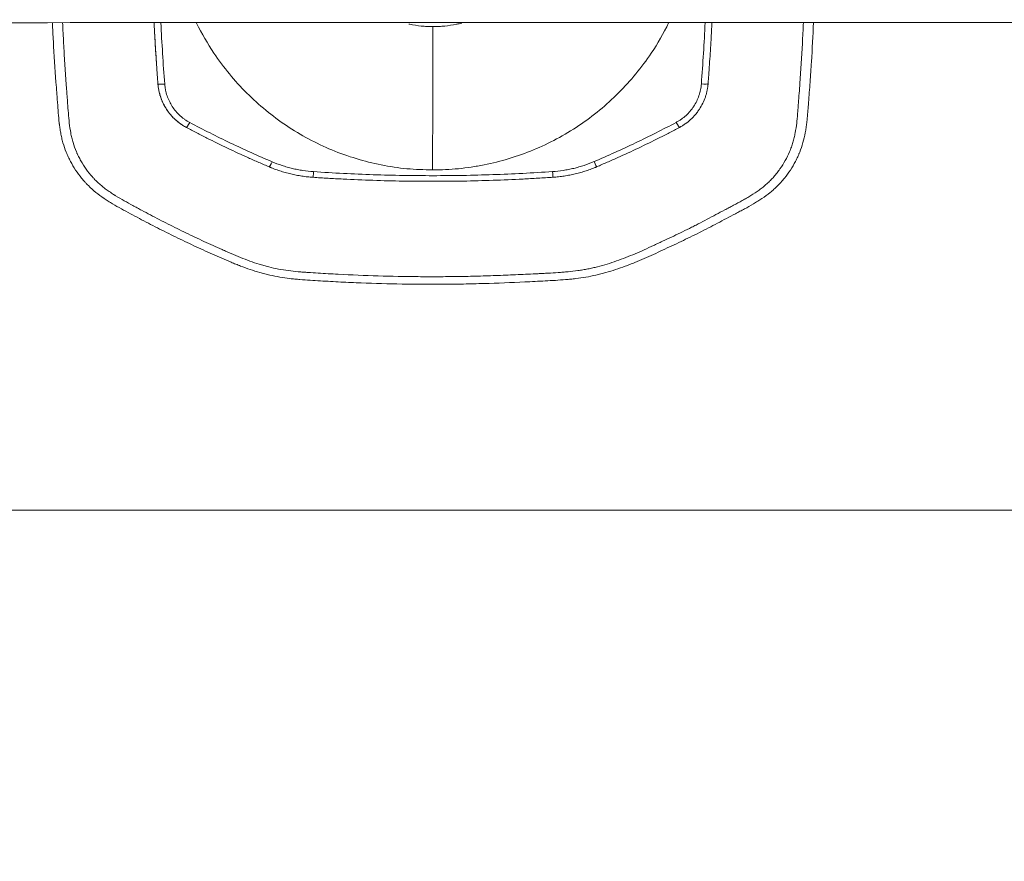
# Model space of a CAD drawing. Header units: millimetres. Extents: x 0 to 594, y 0 to 420.
# Tile 1025 of 1056: x 236 to 243, y 347 to 353. Entities that reach past the tile are written whole.
import ezdxf

# ---------------------------------------------------------------- set-up
doc = ezdxf.new("R2010")
doc.units = ezdxf.units.MM
doc.layers.add('1', color=7, linetype='Continuous', true_color=0xffffff)
doc.styles.add('Arial', font='txt')
doc.dimstyles.get("Standard").update_dxf_attribs({"dimtxt": 0.18, "dimasz": 0.18, "dimexe": 0.18, "dimexo": 0.0625, "dimgap": 0.09, "dimtad": 0, "dimtih": 1, "dimtoh": 1, "dimdec": 4, "dimzin": 0, "dimdsep": 46, "dimtxsty": 'Standard', "dimcen": 0.09, "dimadec": 0, "dimazin": 0, "dimtfac": 1, "dimtdec": 4, "dimtofl": 0, "dimtmove": 0, "dimatfit": 3, "dimfxl": 0, "dimtolj": 1, "dimtzin": 0, "dimarcsym": 0})

# ---------------------------------------------------------------- blocks, each defined once
blk = doc.blocks.new('_U4')
at = {"layer": '1', "color": 18, "lineweight": 18}
for p, q in [((145.9116, 334.1767), (145.9116, 389.8618)), ((318.508, 353.4371), (318.508, 389.8618)), ((145.9116, 387.8618), (227.4862, 387.8618)), ((318.508, 387.8618), (236.9333, 387.8618))]:
    blk.add_line(p, q, dxfattribs=at)
at = {"layer": '1', "color": 18}
for points in [[(145.9116, 387.8618), (149.4116, 388.7997), (149.4116, 386.924)], [(318.508, 387.8618), (315.008, 386.924), (315.0079, 388.7997)]]:
    blk.add_solid(points, dxfattribs=at)
at = {"layer": '1', "color": 18, "linetype": 'Continuous', "lineweight": 13, "insert": (229.1717, 385.226), "char_height": 3.5, "attachment_point": 7, "line_spacing_factor": 1.047437, "style": 'Arial'}
blk.add_mtext('\\fArial|b0|i0;\\W1.0000;3.5', dxfattribs=at)

msp = doc.modelspace()

# ---------------------------------------------------------------- linework, layer by layer
at = {"layer": '1', "color": 155, "linetype": 'Continuous', "lineweight": 13}
msp.add_line((236.7813, 352.5902), (236.7813, 352.5902), dxfattribs=at)
at = {"layer": '1', "color": 155, "linetype": 'Continuous', "lineweight": 18}
msp.add_line((236.9562, 352.2892), (236.9563, 352.2892), dxfattribs=at)
at = {"layer": '1', "color": 155, "linetype": 'Continuous', "lineweight": 13}
for centre, major_axis, ratio, start_param, end_param in [((236.8311, 352.594), (-0.0499, -0.0038), 0.107868, 0.00115, 1.563829), ((240.7942, 352.5953), (-0.0499, 0.0038), 0.107686, 1.580189, 3.142867), ((237.0163, 352.3113), (-0.0234, -0.0442), 0.063003, 6.283029, 7.738187), ((240.6092, 352.3125), (-0.0234, 0.0442), 0.060872, 1.687724, 3.142883), ((237.6236, 352.0227), (-0.0195, -0.046), 0.062262, 6.282904, 7.711053), ((240.002, 352.0235), (0.0195, -0.046), 0.060041, 4.856262, 6.284412), ((237.9301, 351.9498), (-0.0034, -0.0499), 0.012217, 6.282451, 7.692508), ((239.6955, 351.9503), (-0.0034, 0.0499), 0.009806, 1.732433, 3.14249)]:
    msp.add_ellipse(centre, major_axis=major_axis, ratio=ratio, start_param=start_param, end_param=end_param, dxfattribs=at)
at = {"layer": '1', "color": 155, "linetype": 'Continuous', "lineweight": 18}
for points, knots in [([(234.2988, 353.0418), (237.8571, 353.0427), (244.9761, 353.0447), (255.6633, 353.0479), (266.3524, 353.0513), (276.9334, 353.0548), (283.9461, 353.0572), (287.3983, 353.0584)], [0, 0, 0, 0, 0.201201, 0.402401, 0.603602, 0.804802, 1, 1, 1, 1]), ([(236.0523, 352.3013), (236.0494, 352.3262), (236.0471, 352.3512), (236.043, 352.4013), (236.0413, 352.4264), (236.0385, 352.4641), (236.0376, 352.4766), (236.0357, 352.5017), (236.0347, 352.5142), (236.0319, 352.5519), (236.03, 352.577), (236.021, 352.7026), (236.0146, 352.8033), (236.0065, 352.9501), (236.0042, 352.9961), (236.002, 353.0421)], [0, 0, 0, 0, 0.101792, 0.101792, 0.203583, 0.203583, 0.254479, 0.254479, 0.305375, 0.305375, 0.407166, 0.407166, 0.814332, 0.814332, 1, 1, 1, 1]), ([(241.623, 353.0432), (241.6185, 352.9463), (241.6132, 352.8495), (241.604, 352.7027), (241.6007, 352.6526), (241.5935, 352.5525), (241.5898, 352.5025), (241.585, 352.44), (241.5835, 352.4213), (241.5821, 352.4025), (241.5811, 352.3901), (241.5806, 352.3838), (241.5792, 352.3651), (241.5776, 352.3464), (241.5758, 352.3277), (241.5746, 352.3152), (241.5739, 352.309), (241.5717, 352.2903), (241.57, 352.278), (241.5663, 352.2533), (241.5642, 352.241), (241.5572, 352.2044), (241.5516, 352.1802), (241.5379, 352.1325), (241.5299, 352.1089), (241.5194, 352.0827), (241.5183, 352.0798), (241.5159, 352.074), (241.5147, 352.0711), (241.511, 352.0625), (241.5084, 352.0568), (241.5007, 352.0398), (241.4952, 352.0286), (241.478, 351.9956), (241.4654, 351.9742), (241.4383, 351.9328), (241.4236, 351.9128), (241.404, 351.8885), (241.398, 351.8813), (241.3918, 351.8742), (241.3877, 351.8695), (241.3856, 351.8672), (241.3751, 351.8555), (241.3579, 351.8373), (241.3399, 351.8201), (241.3214, 351.8035), (241.312, 351.7954), (241.283, 351.7719), (241.2629, 351.7572), (241.2318, 351.7363), (241.2213, 351.7295), (241.2053, 351.7196), (241.2, 351.7163), (241.1892, 351.7098), (241.1838, 351.7066), (241.1568, 351.6907), (241.1348, 351.6785), (241.1018, 351.6606), (241.0907, 351.6547), (241.0686, 351.6429), (241.0575, 351.6371), (241.0021, 351.6077), (240.9579, 351.5841), (240.8691, 351.5374), (240.8246, 351.5144), (240.735, 351.4694), (240.6899, 351.4475), (240.5993, 351.4043), (240.5539, 351.3831), (240.4856, 351.3513), (240.4629, 351.3408), (240.4172, 351.32), (240.3714, 351.2995), (240.3252, 351.2799), (240.2904, 351.2656), (240.2787, 351.261), (240.2553, 351.2518), (240.2436, 351.2473), (240.2083, 351.2342), (240.1847, 351.2259), (240.137, 351.2103), (240.113, 351.2029), (240.0767, 351.1927), (240.0585, 351.1879), (240.0402, 351.1833), (240.028, 351.1803), (240.0219, 351.1789), (239.9912, 351.1719), (239.9666, 351.1669), (239.917, 351.1585), (239.8922, 351.1549), (239.8547, 351.1504), (239.8422, 351.149), (239.8172, 351.1465), (239.8046, 351.1454), (239.7419, 351.1401), (239.6916, 351.1373), (239.5911, 351.1319), (239.5408, 351.1294), (239.3899, 351.1223), (239.2892, 351.1183), (239.1382, 351.1139), (239.0879, 351.1127), (238.9872, 351.1109), (238.9368, 351.1103), (238.7858, 351.1093), (238.5844, 351.1104), (238.3831, 351.116), (238.2322, 351.1219), (238.1819, 351.1241), (238.0814, 351.1291), (238.0311, 351.1319), (237.9306, 351.138), (237.8803, 351.1413), (237.8238, 351.1453), (237.8176, 351.1458), (237.805, 351.1469), (237.7862, 351.1485), (237.7675, 351.1506), (237.7301, 351.155), (237.7053, 351.1586), (237.6559, 351.1671), (237.6313, 351.172), (237.6007, 351.1789), (237.5946, 351.1804), (237.5824, 351.1833), (237.5763, 351.1848), (237.558, 351.1895), (237.5459, 351.1928), (237.4856, 351.21), (237.4383, 351.2265), (237.3799, 351.2491), (237.3682, 351.2537), (237.345, 351.2631), (237.3102, 351.2774), (237.2757, 351.2922), (237.2068, 351.3222), (237.1611, 351.3426), (237.0699, 351.3841), (237.0245, 351.4053), (236.9341, 351.4484), (236.8441, 351.4923), (236.7548, 351.5377), (236.666, 351.584), (236.6218, 351.6075), (236.5556, 351.6429), (236.5335, 351.6548), (236.4896, 351.6789), (236.4678, 351.6913), (236.4409, 351.7073), (236.4356, 351.7105), (236.4249, 351.7171), (236.4196, 351.7204), (236.4037, 351.7304), (236.3933, 351.7372), (236.3624, 351.7582), (236.3423, 351.7729), (236.3038, 351.8042), (236.2853, 351.8208), (236.2633, 351.8428), (236.2567, 351.8495), (236.2503, 351.8564), (236.246, 351.861), (236.2439, 351.8633), (236.2334, 351.8749), (236.2253, 351.8843), (236.2017, 351.9132), (236.187, 351.9331), (236.1597, 351.9742), (236.1471, 351.9954), (236.1297, 352.0283), (236.1242, 352.0394), (236.1163, 352.0564), (236.1137, 352.0621), (236.1087, 352.0735), (236.1063, 352.0793), (236.0947, 352.1082), (236.0866, 352.1316), (236.0764, 352.1672), (236.0734, 352.1792), (236.0678, 352.2033), (236.0629, 352.2275), (236.0579, 352.2581), (236.055, 352.2796), (236.0536, 352.2904), (236.0529, 352.2959), (236.0526, 352.2986), (236.0524, 352.2999), (236.0524, 352.3005), (236.0523, 352.3009), (236.0523, 352.3011), (236.0523, 352.3013)], [0, 0, 0, 0, 0.040227, 0.040227, 0.061092, 0.061092, 0.081956, 0.081956, 0.087172, 0.089781, 0.089781, 0.092389, 0.092389, 0.097605, 0.100213, 0.100213, 0.102821, 0.102821, 0.108037, 0.108037, 0.113253, 0.113253, 0.123686, 0.123686, 0.134118, 0.134118, 0.135422, 0.135422, 0.136726, 0.136726, 0.139334, 0.139334, 0.14455, 0.14455, 0.154982, 0.154982, 0.165415, 0.165415, 0.168023, 0.169327, 0.169327, 0.170631, 0.170631, 0.175847, 0.181063, 0.181063, 0.186279, 0.186279, 0.196712, 0.196712, 0.201928, 0.201928, 0.204536, 0.204536, 0.207144, 0.207144, 0.217576, 0.217576, 0.222793, 0.222793, 0.228009, 0.228009, 0.248873, 0.248873, 0.269738, 0.269738, 0.290603, 0.290603, 0.311467, 0.311467, 0.3219, 0.3219, 0.332332, 0.342764, 0.342764, 0.34798, 0.34798, 0.353196, 0.353196, 0.363629, 0.363629, 0.374061, 0.374061, 0.379277, 0.381885, 0.381885, 0.384493, 0.384493, 0.394926, 0.394926, 0.405358, 0.405358, 0.410574, 0.410574, 0.41579, 0.41579, 0.436655, 0.436655, 0.45752, 0.45752, 0.499249, 0.499249, 0.520114, 0.520114, 0.540978, 0.540978, 0.582707, 0.624437, 0.624437, 0.645301, 0.645301, 0.666166, 0.666166, 0.687031, 0.687031, 0.689639, 0.689639, 0.692247, 0.697463, 0.697463, 0.707895, 0.707895, 0.718327, 0.718327, 0.720936, 0.720936, 0.723544, 0.723544, 0.72876, 0.72876, 0.749624, 0.749624, 0.754841, 0.754841, 0.760057, 0.770489, 0.770489, 0.791354, 0.791354, 0.812218, 0.812218, 0.833083, 0.853948, 0.853948, 0.874812, 0.874812, 0.885245, 0.885245, 0.895677, 0.895677, 0.898285, 0.898285, 0.900893, 0.900893, 0.906109, 0.906109, 0.916541, 0.916541, 0.926974, 0.926974, 0.929582, 0.930886, 0.930886, 0.93219, 0.93219, 0.937406, 0.937406, 0.947838, 0.947838, 0.958271, 0.958271, 0.963487, 0.963487, 0.966095, 0.966095, 0.968703, 0.968703, 0.979135, 0.979135, 0.984352, 0.984352, 0.989568, 0.994784, 0.997392, 0.998696, 0.999348, 0.999674, 0.999837, 0.999918, 0.999918, 1, 1, 1, 1]), ([(240.8723, 353.0432), (240.8703, 353.001), (240.868, 352.9588), (240.8626, 352.8624), (240.8576, 352.781), (240.8511, 352.6862), (240.8476, 352.6389), (240.8459, 352.6152), (240.8451, 352.605), (240.8446, 352.5983), (240.8444, 352.5949), (240.8441, 352.5915)], [0, 0, 0, 0, 0.279604, 0.279604, 0.639802, 0.819901, 0.90995, 0.954975, 0.977488, 0.977488, 1, 1, 1, 1]), ([(238.8101, 351.9543), (238.8101, 351.9694), (238.8101, 351.9883), (238.8101, 352.0109), (238.8101, 352.026), (238.8101, 352.0429), (238.8101, 352.0579), (238.8101, 352.0673), (238.8101, 352.0766), (238.8101, 352.0915), (238.8101, 352.1083), (238.8101, 352.1231), (238.8101, 352.1453), (238.8101, 352.1654), (238.8101, 352.1836), (238.8101, 352.1908), (238.8101, 352.2034), (238.8102, 352.2178), (238.8102, 352.2302), (238.8102, 352.2373), (238.8102, 352.2479), (238.8102, 352.2637), (238.8102, 352.2792), (238.8102, 352.2895), (238.8102, 352.2963), (238.8102, 352.3116), (238.8102, 352.3269), (238.8102, 352.3392), (238.8102, 352.3425), (238.8102, 352.3447), (238.8102, 352.3488), (238.8102, 352.3618), (238.8102, 352.3762), (238.8102, 352.3888), (238.8102, 352.3927), (238.8102, 352.3965), (238.8102, 352.4058), (238.8102, 352.4188), (238.8102, 352.4304), (238.8103, 352.4363), (238.8103, 352.4382), (238.8103, 352.44), (238.8103, 352.4459), (238.8103, 352.4746), (238.8103, 352.5034), (238.8103, 352.5293), (238.8103, 352.5395), (238.8104, 352.5495), (238.8104, 352.5593), (238.8104, 352.569), (238.8104, 352.5809), (238.8104, 352.5924), (238.8104, 352.6014), (238.8104, 352.6103), (238.8104, 352.619), (238.8105, 352.6275), (238.8105, 352.6401), (238.8105, 352.6522), (238.8105, 352.6639), (238.8105, 352.6716), (238.8105, 352.68), (238.8106, 352.6873), (238.8106, 352.6918), (238.8106, 352.6963), (238.8106, 352.7033), (238.8106, 352.7111), (238.8106, 352.7178), (238.8106, 352.7261), (238.8107, 352.7337), (238.8107, 352.7399), (238.8107, 352.7419), (238.8107, 352.7438), (238.8107, 352.7499), (238.8107, 352.757), (238.8107, 352.7642), (238.8107, 352.7699), (238.8108, 352.7769), (238.8108, 352.7837), (238.8108, 352.7889), (238.8108, 352.7942), (238.8108, 352.7993), (238.8108, 352.8042), (238.8109, 352.8116), (238.8109, 352.8187), (238.8109, 352.8255), (238.8109, 352.83), (238.8109, 352.835), (238.811, 352.8393), (238.811, 352.8419), (238.811, 352.8445), (238.811, 352.8486), (238.811, 352.8529), (238.811, 352.8558), (238.811, 352.8571), (238.811, 352.8583), (238.811, 352.8621), (238.8111, 352.8662), (238.8111, 352.8696), (238.8111, 352.8705), (238.8111, 352.8712), (238.8111, 352.8723), (238.8111, 352.8759), (238.8111, 352.8798), (238.8111, 352.8832), (238.8111, 352.8842), (238.8111, 352.8853), (238.8112, 352.8878), (238.8112, 352.8913), (238.8112, 352.8944), (238.8112, 352.8964), (238.8112, 352.8983), (238.8112, 352.9014), (238.8112, 352.9047), (238.8113, 352.9077), (238.8113, 352.912), (238.8113, 352.9161), (238.8113, 352.9201), (238.8114, 352.9227), (238.8114, 352.9253), (238.8114, 352.9278), (238.8114, 352.9302), (238.8114, 352.9333), (238.8114, 352.9362), (238.8115, 352.9385), (238.8115, 352.9413), (238.8115, 352.944), (238.8115, 352.9466), (238.8115, 352.9492), (238.8116, 352.9522), (238.8116, 352.9556), (238.8116, 352.9584), (238.8116, 352.9612), (238.8117, 352.9638), (238.8117, 352.9664), (238.8117, 352.9696), (238.8118, 352.9728), (238.8118, 352.9757), (238.8118, 352.9779), (238.8119, 352.98), (238.8119, 352.982), (238.8119, 352.9839), (238.8119, 352.9858), (238.812, 352.9876), (238.812, 352.99), (238.812, 352.9922), (238.8121, 352.9943), (238.8121, 352.9958), (238.8121, 352.9973), (238.8121, 352.9987), (238.8122, 353), (238.8122, 353.0016), (238.8122, 353.0028), (238.8122, 353.0038), (238.8123, 353.0048), (238.8123, 353.0059), (238.8123, 353.0072), (238.8124, 353.0082), (238.8124, 353.0092), (238.8124, 353.0101), (238.8124, 353.0111), (238.8125, 353.0121), (238.8125, 353.0128), (238.8125, 353.0131)], [0, 0, 0, 0, 0.016744, 0.02093, 0.025115, 0.033487, 0.039766, 0.041859, 0.043952, 0.050231, 0.058603, 0.062789, 0.066975, 0.083718, 0.085811, 0.087904, 0.09209, 0.100462, 0.104648, 0.106741, 0.108834, 0.117206, 0.125577, 0.12767, 0.129763, 0.133949, 0.146507, 0.148862, 0.149646, 0.150693, 0.151739, 0.154879, 0.167436, 0.170576, 0.171622, 0.172669, 0.175808, 0.18418, 0.190459, 0.192029, 0.192552, 0.193075, 0.194645, 0.200924, 0.234411, 0.238597, 0.242783, 0.251155, 0.255341, 0.259527, 0.267898, 0.27627, 0.280456, 0.284642, 0.293014, 0.2972, 0.301386, 0.318129, 0.322315, 0.326501, 0.334873, 0.341152, 0.343245, 0.345338, 0.351617, 0.359988, 0.364174, 0.36836, 0.380918, 0.384057, 0.385104, 0.38615, 0.38929, 0.401848, 0.406033, 0.410219, 0.418591, 0.426963, 0.431149, 0.435335, 0.443707, 0.447893, 0.452079, 0.468822, 0.473008, 0.477194, 0.485566, 0.491845, 0.493938, 0.496031, 0.502309, 0.510681, 0.513821, 0.514867, 0.515914, 0.519053, 0.531611, 0.533965, 0.53475, 0.535797, 0.536843, 0.539983, 0.55254, 0.55568, 0.556726, 0.557773, 0.560912, 0.569284, 0.575563, 0.577656, 0.579749, 0.586028, 0.5944, 0.598585, 0.602771, 0.619515, 0.623701, 0.627887, 0.636259, 0.640445, 0.64463, 0.653002, 0.661374, 0.66556, 0.669746, 0.682304, 0.68649, 0.690676, 0.703233, 0.711605, 0.719977, 0.728349, 0.736721, 0.745092, 0.753464, 0.770208, 0.77858, 0.786952, 0.795323, 0.803695, 0.812067, 0.820439, 0.828811, 0.837182, 0.853926, 0.862298, 0.87067, 0.879042, 0.887413, 0.895785, 0.904157, 0.916715, 0.920901, 0.925087, 0.937644, 0.946016, 0.954388, 0.96276, 0.971132, 0.979503, 0.987875, 1, 1, 1, 1]), ([(236.9929, 352.2672), (236.9927, 352.2673), (236.9924, 352.2674), (236.992, 352.2677), (236.9913, 352.268), (236.9896, 352.2689), (236.9864, 352.2707), (236.9799, 352.2743), (236.9672, 352.2818), (236.9497, 352.2934), (236.9362, 352.3035), (236.9264, 352.3114), (236.9231, 352.3141), (236.9167, 352.3196), (236.9136, 352.3224), (236.8979, 352.3367), (236.8863, 352.3488), (236.8647, 352.3743), (236.8547, 352.3876), (236.841, 352.4086), (236.8366, 352.4158), (236.8314, 352.4249), (236.8304, 352.4268), (236.8283, 352.4305), (236.8273, 352.4323), (236.8244, 352.4379), (236.8225, 352.4417), (236.8132, 352.4606), (236.8069, 352.476), (236.7961, 352.5076), (236.7917, 352.5237), (236.7875, 352.5442), (236.7867, 352.5484), (236.7853, 352.5567), (236.7846, 352.5608), (236.7834, 352.5692), (236.7827, 352.5755), (236.7819, 352.5829), (236.7816, 352.5865), (236.7814, 352.5884), (236.7814, 352.5892), (236.7813, 352.5897), (236.7813, 352.59), (236.7813, 352.5902)], [0, 0, 0, 0, 0.001953, 0.001953, 0.003906, 0.007812, 0.015625, 0.03125, 0.0625, 0.125, 0.1875, 0.1875, 0.21875, 0.21875, 0.25, 0.25, 0.375, 0.375, 0.5, 0.5, 0.5625, 0.5625, 0.578125, 0.578125, 0.59375, 0.59375, 0.625, 0.625, 0.75, 0.75, 0.875, 0.875, 0.90625, 0.90625, 0.9375, 0.9375, 0.96875, 0.984375, 0.992188, 0.996094, 0.998047, 0.998047, 1, 1, 1, 1]), ([(240.8441, 352.5915), (240.8441, 352.5912), (240.8441, 352.591), (240.844, 352.5905), (240.844, 352.5897), (240.8438, 352.5878), (240.8435, 352.5841), (240.8428, 352.5768), (240.8409, 352.5622), (240.8374, 352.5415), (240.8335, 352.5252), (240.8302, 352.513), (240.829, 352.509), (240.8266, 352.5009), (240.8253, 352.4969), (240.8184, 352.4769), (240.812, 352.4614), (240.7974, 352.4314), (240.7891, 352.4169), (240.7754, 352.3959), (240.7706, 352.389), (240.7643, 352.3806), (240.763, 352.3789), (240.7604, 352.3756), (240.7591, 352.3739), (240.7552, 352.3689), (240.7525, 352.3657), (240.7389, 352.3497), (240.7272, 352.3376), (240.7026, 352.3151), (240.6896, 352.3046), (240.6724, 352.2925), (240.6689, 352.2901), (240.6619, 352.2854), (240.6583, 352.2831), (240.6511, 352.2787), (240.6456, 352.2755), (240.6391, 352.2718), (240.6359, 352.2701), (240.6343, 352.2692), (240.6336, 352.2688), (240.6331, 352.2685), (240.6328, 352.2684), (240.6326, 352.2683)], [0, 0, 0, 0, 0.001953, 0.001953, 0.003906, 0.007813, 0.015625, 0.03125, 0.0625, 0.125, 0.1875, 0.1875, 0.21875, 0.21875, 0.25, 0.25, 0.375, 0.375, 0.5, 0.5, 0.5625, 0.5625, 0.578125, 0.578125, 0.59375, 0.59375, 0.625, 0.625, 0.75, 0.75, 0.875, 0.875, 0.90625, 0.90625, 0.9375, 0.9375, 0.96875, 0.984375, 0.992188, 0.996094, 0.998047, 0.998047, 1, 1, 1, 1]), ([(237.6041, 351.9767), (237.5781, 351.9877), (237.5522, 351.9988), (237.5005, 352.0214), (237.4747, 352.0328), (237.3975, 352.0674), (237.3463, 352.0911), (237.2444, 352.1395), (237.1937, 352.1643), (237.1181, 352.2022), (237.093, 352.215), (237.0428, 352.2409), (237.0178, 352.254), (236.9929, 352.2672)], [0, 0, 0, 0, 0.125, 0.125, 0.25, 0.25, 0.5, 0.5, 0.75, 0.75, 0.875, 0.875, 1, 1, 1, 1]), ([(240.6326, 352.2683), (240.6077, 352.2551), (240.5827, 352.242), (240.5326, 352.2161), (240.5074, 352.2033), (240.4318, 352.1653), (240.3811, 352.1405), (240.2792, 352.092), (240.2281, 352.0683), (240.1509, 352.0336), (240.1251, 352.0222), (240.0734, 351.9996), (240.0475, 351.9885), (240.0215, 351.9774)], [0, 0, 0, 0, 0.125, 0.125, 0.25, 0.25, 0.5, 0.5, 0.75, 0.75, 0.875, 0.875, 1, 1, 1, 1]), ([(237.9267, 351.8999), (237.925, 351.9), (237.9232, 351.9001), (237.9198, 351.9004), (237.9146, 351.9008), (237.9025, 351.9018), (237.8783, 351.9041), (237.8576, 351.9068), (237.837, 351.91), (237.8301, 351.9111), (237.8164, 351.9135), (237.7959, 351.9172), (237.7756, 351.9216), (237.7553, 351.9265), (237.7486, 351.9281), (237.7351, 351.9316), (237.715, 351.9371), (237.6819, 351.9472), (237.6557, 351.9564), (237.6363, 351.9637), (237.6266, 351.9674), (237.6153, 351.972), (237.6105, 351.974), (237.6073, 351.9753), (237.6057, 351.976), (237.6041, 351.9767)], [0, 0, 0, 0, 0.015625, 0.015625, 0.03125, 0.0625, 0.125, 0.25, 0.25, 0.3125, 0.3125, 0.375, 0.5, 0.5, 0.5625, 0.5625, 0.625, 0.75, 0.875, 0.875, 0.9375, 0.96875, 0.984375, 0.984375, 1, 1, 1, 1]), ([(237.9301, 351.9417), (238.0771, 351.9318), (238.2241, 351.9243), (238.4447, 351.9169), (238.5183, 351.9151), (238.6655, 351.9126), (238.7391, 351.912), (238.96, 351.9121), (239.1072, 351.9147), (239.4016, 351.9247), (239.5487, 351.9322), (239.6956, 351.9423)], [0, 0, 0, 0, 0.25, 0.25, 0.375, 0.375, 0.5, 0.5, 0.75, 0.75, 1, 1, 1, 1]), ([(240.0215, 351.9774), (240.0199, 351.9768), (240.0183, 351.9761), (240.0151, 351.9748), (240.0103, 351.9728), (239.999, 351.9682), (239.9764, 351.9594), (239.9568, 351.9525), (239.937, 351.946), (239.9303, 351.9439), (239.9171, 351.9398), (239.8971, 351.934), (239.8769, 351.9287), (239.8567, 351.9239), (239.8499, 351.9223), (239.8363, 351.9194), (239.8159, 351.9152), (239.7817, 351.9092), (239.7542, 351.9056), (239.7335, 351.9034), (239.7232, 351.9023), (239.711, 351.9013), (239.7058, 351.9009), (239.7024, 351.9007), (239.7006, 351.9005), (239.6989, 351.9004)], [0, 0, 0, 0, 0.015625, 0.015625, 0.03125, 0.0625, 0.125, 0.25, 0.25, 0.3125, 0.3125, 0.375, 0.5, 0.5, 0.5625, 0.5625, 0.625, 0.75, 0.875, 0.875, 0.9375, 0.96875, 0.984375, 0.984375, 1, 1, 1, 1]), ([(239.6989, 351.9004), (239.6805, 351.8992), (239.662, 351.898), (239.6252, 351.8956), (239.5698, 351.8922), (239.4407, 351.8851), (239.3299, 351.8804), (239.1083, 351.8728), (238.9605, 351.8703), (238.7388, 351.8702), (238.6649, 351.8708), (238.5171, 351.8733), (238.3694, 351.877), (238.1849, 351.8847), (238.0558, 351.8917), (238.0005, 351.8951), (237.9636, 351.8974), (237.9451, 351.8986), (237.9267, 351.8999)], [0, 0, 0, 0, 0.03125, 0.03125, 0.0625, 0.125, 0.25, 0.25, 0.5, 0.5, 0.625, 0.625, 0.75, 0.875, 0.9375, 0.96875, 0.96875, 1, 1, 1, 1]), ([(278.2758, 349.441), (271.7532, 349.441), (265.2307, 349.4409), (252.1854, 349.4408), (245.663, 349.4407), (232.6181, 349.4407), (226.0958, 349.4406), (213.0533, 349.4408), (206.5327, 349.4406), (200.0162, 349.4407)], [0, 0, 0, 0, 0.25, 0.25, 0.5, 0.5, 0.75, 0.75, 1, 1, 1, 1])]:
    msp.add_open_spline(points, degree=3, knots=knots, dxfattribs=at)
at = {"layer": '1', "color": 155, "linetype": 'Continuous', "lineweight": 13}
for points, knots in [([(236.0769, 353.0422), (236.0782, 353.0162), (236.0794, 352.9902), (236.0833, 352.9149), (236.086, 352.8656), (236.0918, 352.767), (236.095, 352.7178), (236.1, 352.644), (236.1017, 352.6194), (236.1043, 352.5825), (236.1052, 352.5702), (236.107, 352.5456), (236.1079, 352.5334), (236.1098, 352.5088), (236.1107, 352.4965), (236.1126, 352.472), (236.1135, 352.4597), (236.1161, 352.4229), (236.1179, 352.3984), (236.1218, 352.3493), (236.124, 352.3249), (236.1296, 352.276), (236.1331, 352.2517), (236.1397, 352.2157), (236.1422, 352.2038), (236.1464, 352.186), (236.1479, 352.1801), (236.151, 352.1683), (236.1527, 352.1625), (236.1614, 352.1333), (236.1698, 352.1102), (236.1807, 352.0847), (236.1819, 352.0819), (236.1844, 352.0763), (236.1882, 352.0679), (236.1922, 352.0596), (236.2004, 352.0431), (236.2061, 352.0323), (236.2241, 352.0004), (236.2372, 351.9799), (236.2657, 351.9403), (236.281, 351.9211), (236.2996, 351.9005), (236.3017, 351.8982), (236.3059, 351.8936), (236.3122, 351.8869), (236.3272, 351.8715), (236.3406, 351.8588), (236.3543, 351.8466), (236.359, 351.8426), (236.3683, 351.8347), (236.3731, 351.8308), (236.3874, 351.8194), (236.3972, 351.812), (236.4171, 351.7977), (236.4272, 351.7907), (236.4426, 351.7805), (236.4504, 351.7755), (236.4595, 351.7697), (236.4641, 351.7668), (236.4664, 351.7654), (236.4675, 351.7647), (236.468, 351.7644), (236.4683, 351.7642), (236.4685, 351.7641), (236.4687, 351.764)], [0, 0, 0, 0, 0.055217, 0.055217, 0.160193, 0.160193, 0.265169, 0.265169, 0.317657, 0.317657, 0.343901, 0.343901, 0.370145, 0.370145, 0.396389, 0.396389, 0.422633, 0.422633, 0.475121, 0.475121, 0.527609, 0.527609, 0.580097, 0.580097, 0.606341, 0.606341, 0.619463, 0.619463, 0.632585, 0.632585, 0.685072, 0.685072, 0.691633, 0.691633, 0.698194, 0.711316, 0.711316, 0.73756, 0.73756, 0.790048, 0.790048, 0.842536, 0.842536, 0.849097, 0.849097, 0.855658, 0.86878, 0.895024, 0.895024, 0.908146, 0.908146, 0.921268, 0.921268, 0.947512, 0.947512, 0.973756, 0.973756, 0.986878, 0.993439, 0.99672, 0.99836, 0.99918, 0.99959, 0.99959, 1, 1, 1, 1]), ([(236.4687, 351.764), (236.4895, 351.7511), (236.5107, 351.7387), (236.5533, 351.7147), (236.5749, 351.703), (236.6072, 351.6855), (236.618, 351.6797), (236.6395, 351.6681), (236.6503, 351.6623), (236.6827, 351.6449), (236.7043, 351.6334), (236.7477, 351.6105), (236.7694, 351.5992), (236.8129, 351.5767), (236.8783, 351.5433), (236.9442, 351.5107), (237.0103, 351.4787), (237.0324, 351.4681), (237.0767, 351.4471), (237.1433, 351.416), (237.2102, 351.3857), (237.2662, 351.3609), (237.2774, 351.3559), (237.2998, 351.3461), (237.3111, 351.3412), (237.3448, 351.3267), (237.3674, 351.3172), (237.4129, 351.2988), (237.4357, 351.2899), (237.4818, 351.2731), (237.5049, 351.2652), (237.54, 351.2543), (237.5518, 351.2508), (237.5754, 351.2442), (237.5873, 351.241), (237.6231, 351.2321), (237.6471, 351.2268), (237.6953, 351.2177), (237.7195, 351.2137), (237.7681, 351.2071), (237.7925, 351.2045), (237.8231, 351.2019), (237.8293, 351.2014), (237.8416, 351.2005), (237.86, 351.1992), (237.903, 351.1962), (237.9398, 351.1938), (238.0136, 351.1892), (238.0627, 351.1864), (238.3087, 351.1736), (238.5055, 351.1676), (238.7517, 351.1657), (238.8009, 351.1656), (238.8994, 351.1659), (238.9487, 351.1664), (239.0472, 351.1679), (239.0964, 351.1689), (239.1949, 351.1715), (239.2441, 351.1731), (239.3426, 351.1767), (239.3918, 351.1787), (239.4902, 351.1831), (239.5517, 351.1861), (239.6132, 351.1894), (239.6377, 351.1907), (239.65, 351.1913), (239.6869, 351.1934), (239.7115, 351.1948), (239.7484, 351.1973), (239.7606, 351.1982), (239.7852, 351.2002), (239.7975, 351.2013), (239.8342, 351.2048), (239.8587, 351.2075), (239.8952, 351.2126), (239.9073, 351.2144), (239.9316, 351.2184), (239.9437, 351.2205), (239.9678, 351.2253), (239.9798, 351.2278), (240.0039, 351.2332), (240.0158, 351.2361), (240.0516, 351.2451), (240.0753, 351.2517), (240.1222, 351.266), (240.1455, 351.2737), (240.1918, 351.29), (240.2148, 351.2986), (240.2606, 351.3166), (240.2833, 351.3259), (240.351, 351.3548), (240.3957, 351.3752), (240.4513, 351.401), (240.4624, 351.4062), (240.4847, 351.4166), (240.4958, 351.4218), (240.5291, 351.4375), (240.5513, 351.4479), (240.6178, 351.4795), (240.6619, 351.5009), (240.7169, 351.5282), (240.7278, 351.5336), (240.7497, 351.5447), (240.7607, 351.5502), (240.7934, 351.567), (240.8152, 351.5783), (240.8803, 351.6124), (240.9236, 351.6355), (240.9777, 351.6645), (240.9939, 351.6731), (241.0101, 351.6818), (241.0209, 351.6876), (241.048, 351.702), (241.075, 351.7165), (241.1072, 351.7344), (241.1179, 351.7404), (241.1338, 351.7497), (241.1391, 351.7528), (241.1497, 351.7591), (241.1549, 351.7622), (241.1811, 351.7783), (241.2016, 351.7917), (241.2312, 351.8132), (241.2409, 351.8205), (241.2551, 351.832), (241.2598, 351.8358), (241.269, 351.8437), (241.2736, 351.8477), (241.2872, 351.8599), (241.296, 351.8684), (241.3132, 351.8857), (241.3215, 351.8947), (241.3378, 351.9131), (241.3535, 351.9319), (241.3681, 351.9514), (241.3891, 351.9812), (241.402, 352.0017), (241.4255, 352.0441), (241.4361, 352.066), (241.4468, 352.0915), (241.448, 352.0943), (241.4503, 352.1), (241.4537, 352.1085), (241.4569, 352.1171), (241.463, 352.1344), (241.4668, 352.1459), (241.4738, 352.1692), (241.4769, 352.181), (241.4827, 352.2046), (241.4852, 352.2165), (241.4922, 352.2523), (241.4958, 352.2764), (241.4994, 352.3068), (241.5001, 352.3129), (241.5013, 352.3251), (241.5019, 352.3312), (241.5035, 352.3495), (241.5045, 352.3617), (241.5059, 352.38), (241.5064, 352.3861), (241.5074, 352.3983), (241.5088, 352.4167), (241.5102, 352.435), (241.5148, 352.4961), (241.5185, 352.5451), (241.5289, 352.692), (241.5351, 352.79), (241.5433, 352.9398), (241.5459, 352.9914), (241.5482, 353.0431)], [0, 0, 0, 0, 0.011614, 0.011614, 0.023229, 0.023229, 0.029036, 0.029036, 0.034843, 0.034843, 0.046458, 0.046458, 0.058072, 0.058072, 0.069686, 0.092915, 0.092915, 0.10453, 0.10453, 0.116144, 0.139373, 0.139373, 0.14518, 0.14518, 0.150987, 0.150987, 0.162602, 0.162602, 0.174216, 0.174216, 0.18583, 0.18583, 0.191638, 0.191638, 0.197445, 0.197445, 0.209059, 0.209059, 0.220674, 0.220674, 0.232288, 0.232288, 0.235192, 0.235192, 0.238095, 0.243902, 0.255517, 0.255517, 0.278746, 0.278746, 0.371661, 0.371661, 0.39489, 0.39489, 0.418118, 0.418118, 0.441347, 0.441347, 0.464576, 0.464576, 0.487805, 0.487805, 0.511034, 0.516841, 0.516841, 0.522648, 0.522648, 0.534262, 0.534262, 0.54007, 0.54007, 0.545877, 0.545877, 0.557491, 0.557491, 0.563298, 0.563298, 0.569106, 0.569106, 0.574913, 0.574913, 0.58072, 0.58072, 0.592334, 0.592334, 0.603949, 0.603949, 0.615563, 0.615563, 0.627178, 0.627178, 0.650407, 0.650407, 0.656214, 0.656214, 0.662021, 0.662021, 0.673635, 0.673635, 0.696864, 0.696864, 0.702671, 0.702671, 0.708479, 0.708479, 0.720093, 0.720093, 0.743322, 0.743322, 0.749129, 0.752033, 0.752033, 0.754936, 0.766551, 0.766551, 0.772358, 0.772358, 0.775261, 0.775261, 0.778165, 0.778165, 0.789779, 0.789779, 0.795587, 0.795587, 0.79849, 0.79849, 0.801394, 0.801394, 0.807201, 0.807201, 0.813008, 0.813008, 0.818815, 0.824623, 0.824623, 0.836237, 0.836237, 0.847851, 0.847851, 0.849303, 0.849303, 0.850755, 0.853659, 0.853659, 0.859466, 0.859466, 0.865273, 0.865273, 0.87108, 0.87108, 0.882695, 0.882695, 0.885598, 0.885598, 0.888502, 0.888502, 0.894309, 0.894309, 0.897213, 0.897213, 0.900116, 0.905923, 0.905923, 0.929152, 0.929152, 0.97561, 0.97561, 1, 1, 1, 1]), ([(236.7813, 352.5902), (236.781, 352.5936), (236.7808, 352.597), (236.7803, 352.6038), (236.7795, 352.6139), (236.7777, 352.6376), (236.7743, 352.685), (236.7678, 352.7797), (236.7627, 352.8611), (236.7572, 352.9576), (236.755, 352.9998), (236.7529, 353.042)], [0, 0, 0, 0, 0.022504, 0.022504, 0.045009, 0.090017, 0.180034, 0.360068, 0.720137, 0.720137, 1, 1, 1, 1]), ([(238.8101, 351.9543), (238.7466, 351.9561), (238.6193, 351.9596), (238.4301, 351.9889), (238.2447, 352.0349), (238.0052, 352.1206), (237.7239, 352.2713), (237.4282, 352.5138), (237.2111, 352.7771), (237.105, 352.962), (237.0673, 353.0389)], [0, 0, 0, 0, 0.088076, 0.176317, 0.264711, 0.35264, 0.528749, 0.704855, 0.88127, 1, 1, 1, 1]), ([(238.8125, 353.0131), (238.8124, 353.0131), (238.8123, 353.0131), (238.8121, 353.0131), (238.8117, 353.0131), (238.8109, 353.0131), (238.8093, 353.0131), (238.8062, 353.0132), (238.7998, 353.0132), (238.7871, 353.0135), (238.7763, 353.0138), (238.7547, 353.0149), (238.7403, 353.016), (238.6975, 353.0202), (238.6691, 353.0244), (238.6387, 353.0304), (238.6364, 353.0309), (238.6341, 353.0313)], [0, 0, 0, 0, 0.001876, 0.001876, 0.003752, 0.007504, 0.015008, 0.030016, 0.060031, 0.120062, 0.240125, 0.240125, 0.48025, 0.48025, 0.960499, 0.960499, 1, 1, 1, 1]), ([(240.5526, 353.0399), (240.5149, 352.963), (240.4089, 352.778), (240.2324, 352.564), (240.0443, 352.3932), (239.8909, 352.2796), (239.7273, 352.1813), (239.5551, 352.0996), (239.3756, 352.0353), (239.221, 351.9966), (239.0954, 351.9747), (239.0007, 351.963), (238.9055, 351.9556), (238.842, 351.9547), (238.8101, 351.9543)], [0, 0, 0, 0, 0.118587, 0.294925, 0.382867, 0.471179, 0.559661, 0.647436, 0.735344, 0.823693, 0.867892, 0.911935, 0.955935, 1, 1, 1, 1]), ([(239.0265, 353.0396), (239.0198, 353.0379), (239.0131, 353.0363), (239.0028, 353.034), (238.9992, 353.0332), (238.9921, 353.0317), (238.9886, 353.0309), (238.9566, 353.0246), (238.928, 353.0203), (238.8849, 353.016), (238.8705, 353.015), (238.8488, 353.0139), (238.8379, 353.0135), (238.8252, 353.0132), (238.8189, 353.0132), (238.8157, 353.0132), (238.8141, 353.0131), (238.8133, 353.0131), (238.813, 353.0131), (238.8128, 353.0131), (238.8126, 353.0131), (238.8125, 353.0131)], [0, 0, 0, 0, 0.095841, 0.095841, 0.146072, 0.146072, 0.196303, 0.196303, 0.598151, 0.598151, 0.799076, 0.799076, 0.899538, 0.949769, 0.974884, 0.987442, 0.993721, 0.996861, 0.99843, 0.99843, 1, 1, 1, 1]), ([(236.8312, 352.5886), (236.8318, 352.5812), (236.8326, 352.5739), (236.8341, 352.5628), (236.8347, 352.5592), (236.8359, 352.5519), (236.8366, 352.5483), (236.8403, 352.5302), (236.8441, 352.5161), (236.8535, 352.4884), (236.8591, 352.4749), (236.8672, 352.4583), (236.8688, 352.455), (236.8714, 352.4501), (236.8723, 352.4484), (236.8741, 352.4452), (236.8785, 352.4371), (236.8833, 352.4292), (236.8953, 352.4108), (236.9041, 352.399), (236.923, 352.3766), (236.9332, 352.366), (236.9468, 352.3534), (236.9496, 352.351), (236.9552, 352.3461), (236.9637, 352.339), (236.9726, 352.3323), (236.9906, 352.3195), (237.0032, 352.3118), (237.0164, 352.3048)], [0, 0, 0, 0, 0.0625, 0.0625, 0.09375, 0.09375, 0.125, 0.125, 0.25, 0.25, 0.375, 0.375, 0.40625, 0.40625, 0.421875, 0.421875, 0.4375, 0.5, 0.5, 0.625, 0.625, 0.75, 0.75, 0.78125, 0.78125, 0.8125, 0.875, 0.875, 1, 1, 1, 1]), ([(240.6093, 352.3059), (240.6158, 352.3094), (240.6223, 352.3131), (240.6318, 352.319), (240.6349, 352.321), (240.6411, 352.3251), (240.6441, 352.3272), (240.6592, 352.3379), (240.6706, 352.3471), (240.6922, 352.3669), (240.7023, 352.3775), (240.7143, 352.3916), (240.7166, 352.3945), (240.72, 352.3988), (240.7212, 352.4003), (240.7234, 352.4032), (240.729, 352.4106), (240.7343, 352.4182), (240.7463, 352.4367), (240.7535, 352.4494), (240.7663, 352.4757), (240.7719, 352.4893), (240.7778, 352.5069), (240.779, 352.5104), (240.7811, 352.5175), (240.7842, 352.5281), (240.7867, 352.5388), (240.7912, 352.5605), (240.7932, 352.5751), (240.7943, 352.5899)], [0, 0, 0, 0, 0.0625, 0.0625, 0.09375, 0.09375, 0.125, 0.125, 0.25, 0.25, 0.375, 0.375, 0.40625, 0.40625, 0.421875, 0.421875, 0.4375, 0.5, 0.5, 0.625, 0.625, 0.75, 0.75, 0.78125, 0.78125, 0.8125, 0.875, 0.875, 1, 1, 1, 1]), ([(237.0164, 352.3048), (237.1154, 352.2521), (237.2156, 352.2016), (237.3675, 352.1291), (237.4184, 352.1055), (237.5206, 352.0594), (237.572, 352.0369), (237.6237, 352.015)], [0, 0, 0, 0, 0.5, 0.5, 0.75, 0.75, 1, 1, 1, 1]), ([(240.002, 352.0157), (240.1053, 352.0597), (240.2075, 352.1058), (240.3594, 352.1784), (240.4098, 352.2031), (240.5099, 352.2537), (240.5597, 352.2795), (240.6093, 352.3059)], [0, 0, 0, 0, 0.5, 0.5, 0.75, 0.75, 1, 1, 1, 1]), ([(237.6237, 352.015), (237.6479, 352.0046), (237.6726, 351.9954), (237.7101, 351.983), (237.7227, 351.9791), (237.7417, 351.9737), (237.7481, 351.972), (237.7609, 351.9687), (237.7673, 351.9671), (237.7865, 351.9625), (237.7994, 351.9597), (237.8188, 351.9559), (237.8253, 351.9547), (237.8383, 351.9524), (237.8449, 351.9513), (237.8775, 351.9464), (237.9038, 351.9435), (237.9301, 351.9417)], [0, 0, 0, 0, 0.25, 0.25, 0.375, 0.375, 0.4375, 0.4375, 0.5, 0.5, 0.625, 0.625, 0.6875, 0.6875, 0.75, 0.75, 1, 1, 1, 1]), ([(239.6956, 351.9423), (239.722, 351.9441), (239.7482, 351.9469), (239.7873, 351.9529), (239.8002, 351.9552), (239.8197, 351.959), (239.8261, 351.9603), (239.839, 351.9631), (239.8455, 351.9646), (239.8647, 351.9692), (239.8775, 351.9726), (239.8965, 351.978), (239.9029, 351.9799), (239.9155, 351.9837), (239.9218, 351.9857), (239.9531, 351.9961), (239.9778, 352.0054), (240.002, 352.0157)], [0, 0, 0, 0, 0.25, 0.25, 0.375, 0.375, 0.4375, 0.4375, 0.5, 0.5, 0.625, 0.625, 0.6875, 0.6875, 0.75, 0.75, 1, 1, 1, 1])]:
    msp.add_open_spline(points, degree=3, knots=knots, dxfattribs=at)
at = {"layer": '1', "color": 155, "linetype": 'Continuous', "lineweight": 18}
for points in [[(236.7529, 353.0408), (236.7574, 352.9505), (236.7625, 352.8603), (236.7682, 352.7701), (236.7744, 352.6801), (236.7813, 352.5902)], [(236.7813, 352.5902), (236.7867, 352.5185), (236.8083, 352.4482), (236.846, 352.3834), (236.8965, 352.3295), (236.9562, 352.2892)]]:
    msp.add_open_spline(points, degree=5, dxfattribs=at)
at = {"layer": '1', "color": 155, "linetype": 'Continuous', "lineweight": 13}
for points in [[(236.8028, 353.042), (236.8103, 352.8906), (236.8198, 352.7394), (236.8312, 352.5886)], [(240.7943, 352.5899), (240.8057, 352.7406), (240.8151, 352.8917), (240.8225, 353.0431)]]:
    msp.add_open_spline(points, degree=3, dxfattribs=at)

# ---------------------------------------------------------------- dimensions: what is measured, and where the dimension line sits
at = {"layer": '1', "color": 18, "linetype": 'Continuous', "lineweight": 13}
dim = msp.add_linear_dim(base=(145.9116, 387.8618), p1=(318.508, 353.4371), p2=(145.9116, 334.1767), dimstyle='Standard', override={"dimtxt": 3.5, "dimasz": 3.5, "dimexe": 2, "dimexo": 0, "dimgap": 1.5, "dimtih": 1, "dimtoh": 1, "dimdec": 1, "dimlfac": 0.02, "dimdsep": 46, "dimlunit": 2, "dimtxsty": 'Arial', "dimsah": 1, "dimse1": 0, "dimse2": 0, "dimsd1": 0, "dimsd2": 0, "dimclrd": 18, "dimclre": 18, "dimclrt": 18, "dimtol": 0, "dimtm": -0.1, "dimtfac": 1, "dimtdec": 2, "dimtofl": 1, "dimtmove": 0, "dimlwd": 18, "dimlwe": 18}, dxfattribs=at)
dim.commit()
dim.dimension.update_dxf_attribs({"geometry": '_U4', "text_midpoint": (232.2098, 387.8618), "dimtype": 160})

doc.saveas('drawing.dxf')
